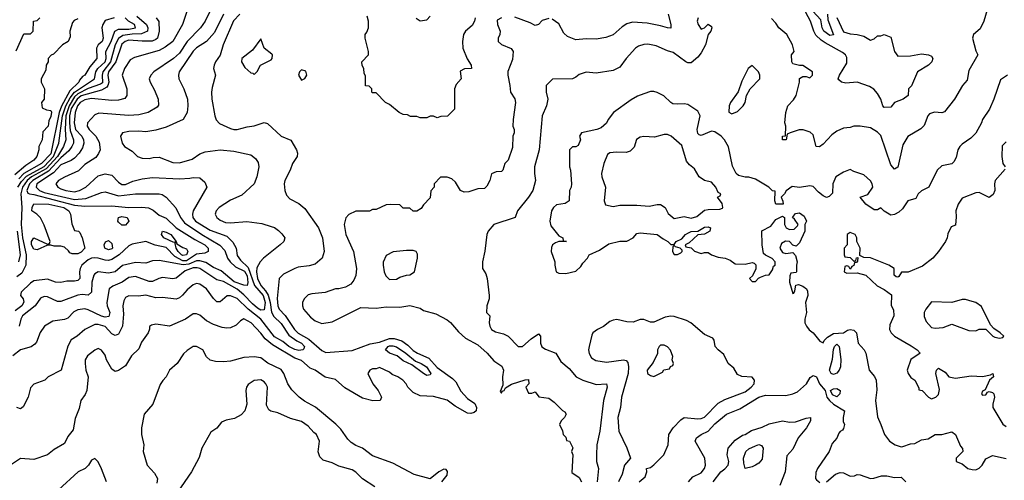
# Model space of a CAD drawing. Header units: inches. Extents: x 2348341 to 2479810, y 460419 to 613669.
# Tile 379 of 656: x 2390506 to 2396319, y 566560 to 569278. Entities that reach past the tile are written whole.
import ezdxf

# ---------------------------------------------------------------- set-up
doc = ezdxf.new("R2010")
doc.units = ezdxf.units.IN
doc.header["$MEASUREMENT"] = 0
doc.layers.add('C3596', color=7, linetype='Continuous')

msp = doc.modelspace()

# ---------------------------------------------------------------- linework, layer by layer
at = {"layer": 'C3596', "color": 2}
for points, elevation in [([(2391726.8, 569530), (2391600.5, 569270), (2391573.4, 569230), (2391494.4, 569150), (2391450, 569080.7), (2391413.4, 569050), (2391298, 568970), (2391281, 568950), (2391271, 568930), (2391276, 568910), (2391302.5, 568862.5), (2391322.8, 568810), (2391326.4, 568773.6), (2391318.5, 568761.5), (2391264.7, 568730), (2391210, 568716.2), (2391150, 568713.3), (2390973.4, 568726.6), (2390950, 568717.2), (2390906.8, 568670), (2390904, 568650), (2390916.3, 568630), (2390955.5, 568590), (2390975.1, 568555.1), (2390980.5, 568510), (2390972.3, 568487.7), (2390955.3, 568464.7), (2390890, 568424.5), (2390853.4, 568386.6), (2390770, 568349.4), (2390736, 568330), (2390718.8, 568310), (2390730.8, 568290), (2390750, 568280.4), (2390778, 568270), (2390830, 568263.1), (2390859, 568270), (2390897.2, 568290), (2390970, 568357.3), (2391010, 568367.7), (2391050, 568361), (2391090, 568318.8), (2391110, 568306.4), (2391130, 568306.4), (2391174.5, 568325.5), (2391230, 568339.3), (2391290, 568346), (2391450, 568338.4), (2391510, 568342), (2391530, 568347.3), (2391570, 568344.7), (2391599.8, 568319.8), (2391611, 568290), (2391530.6, 568150), (2391526, 568130), (2391528.5, 568110), (2391544.4, 568090), (2391630, 568036), (2391730, 568000.5), (2391765.1, 567965.1), (2391783.8, 567930), (2391790, 567887.3), (2391810, 567859.3), (2391855.8, 567815.8), (2391893.4, 567710), (2391943, 567650), (2391954.8, 567610), (2391950, 567566.6), (2391930, 567564), (2391910, 567575.6), (2391880.6, 567600.6), (2391830, 567655.3), (2391790, 567688.6), (2391710, 567732.3), (2391670, 567742.9), (2391570, 567809.6), (2391554.6, 567814.6), (2391530, 567813.6), (2391483.7, 567796.3), (2391430, 567752.7), (2391410.5, 567749.5), (2391350, 567757), (2391328.3, 567751.7), (2391290, 567732.7), (2391270, 567732.3), (2391190, 567762.9), (2391150, 567757.6), (2391110.2, 567729.8), (2391055.1, 567704.9), (2391034, 567690), (2391020.5, 567610), (2391023, 567590), (2391039.3, 567550), (2391032.9, 567527.1), (2391010, 567523.5), (2390990, 567528.4), (2390910, 567566.6), (2390890, 567572), (2390850, 567565.6), (2390826.5, 567553.5), (2390790, 567517), (2390770, 567509.5), (2390701.4, 567498.6), (2390652, 567470), (2390627.1, 567432.9), (2390604.5, 567375.5), (2390595.9, 567364.1), (2390573, 567347), (2390510, 567329.2), (2390465.1, 567294.9)], 86), ([(2391493.7, 569326.3), (2391467.7, 569250), (2391410, 569149.3), (2391364.4, 569115.6), (2391330, 569097), (2391184.5, 569055.5), (2391158.8, 569041.2), (2391124.7, 568990), (2391111, 568950), (2391138.8, 568870), (2391138, 568830), (2391126.4, 568813.6), (2391090, 568802.7), (2391050, 568800.9), (2390930, 568813.5), (2390890, 568804.8), (2390864, 568790), (2390848.4, 568770), (2390833.4, 568730), (2390827.2, 568670), (2390835.2, 568630), (2390872.2, 568590), (2390883.7, 568570), (2390885.3, 568550), (2390877.2, 568522.8), (2390857.1, 568490), (2390830, 568461.6), (2390810, 568447.6), (2390750, 568421.1), (2390705, 568375), (2390607.6, 568310), (2390602.6, 568290), (2390622.4, 568270), (2390650, 568258.4), (2390830, 568217.1), (2390896.2, 568223.8), (2390990, 568259.3), (2391010, 568261.6), (2391090, 568239.5), (2391190.4, 568250.4), (2391330, 568250.7), (2391346.8, 568246.8), (2391370, 568231.3), (2391428.6, 568168.6), (2391455.8, 568110), (2391479.9, 568079.9), (2391581.6, 568010), (2391688.1, 567948.1), (2391716.5, 567916.5), (2391733.4, 567870), (2391749.2, 567849.2), (2391780.6, 567820.6), (2391834.3, 567794.3), (2391850, 567766.8), (2391853.3, 567726.7), (2391850, 567708.7), (2391830, 567711.3), (2391771.8, 567731.8), (2391695.9, 567795.9), (2391650, 567815.1), (2391605.2, 567845.2), (2391570, 567854.6), (2391550, 567855.3), (2391504.2, 567835.8), (2391471.7, 567831.7), (2391330, 567858), (2391290, 567854.5), (2391250, 567841.6), (2391190, 567845.1), (2391112.4, 567827.6), (2391070, 567789.6), (2391030, 567782.4), (2390970, 567789.5), (2390950, 567779.3), (2390943, 567770), (2390932.7, 567730), (2390930.7, 567670), (2390910, 567653.2), (2390875.9, 567655.9), (2390850, 567651.8), (2390750, 567616), (2390730, 567616), (2390670, 567642.7), (2390650, 567645.2), (2390630, 567634), (2390597.6, 567590), (2390523.1, 567530), (2390512.7, 567510), (2390504, 567470)], 82), ([(2396222, 569350), (2396198.8, 569270), (2396175.6, 569224.4), (2396138, 569190), (2396131, 569170), (2396150, 569094), (2396162, 569070), (2396110, 568978), (2396099.1, 568920.9), (2396071.3, 568890), (2396024.7, 568810), (2395966, 568734), (2395950, 568728.7), (2395907.5, 568732.5), (2395877.5, 568722.5), (2395867.3, 568710), (2395846.4, 568653.6), (2395825.4, 568634.6), (2395750, 568588.7), (2395720.5, 568539.5), (2395690, 568408.7), (2395670, 568395.3), (2395650, 568422), (2395590, 568595.3), (2395570, 568615.3), (2395530, 568639), (2395468.9, 568648.9), (2395430, 568649), (2395410, 568641.2), (2395370, 568637.2), (2395330, 568619.3), (2395300.9, 568599.1), (2395250, 568544), (2395228.4, 568528.4), (2395208.7, 568530), (2395190, 568598), (2395173.6, 568613.6), (2395131.6, 568628.4), (2395108.4, 568628.4), (2395054, 568610), (2395038, 568602), (2395030.7, 568569.3), (2395010, 568568.7), (2395009.4, 568590.6), (2395027.3, 568592.7), (2395028.7, 568650), (2395024, 568670), (2395029.1, 568730.9), (2395042, 568770), (2395075.5, 568804.5), (2395089.4, 568830.6), (2395109.2, 568910), (2395109.2, 568930.8), (2395130, 568942), (2395150, 568942), (2395170, 568934), (2395186, 568950), (2395186, 568970), (2395130, 569008), (2395110, 569008), (2395070, 569018), (2395064, 569030), (2395062, 569070), (2395078, 569090), (2395068.9, 569128.9), (2395035.3, 569190), (2394988, 569230), (2394970, 569258), (2394944.7, 569284.7)], 102), ([(2395330.5, 569290.5), (2395370, 569206.8), (2395410, 569194.8), (2395450, 569191), (2395490, 569181), (2395530, 569158), (2395550, 569164.7), (2395570, 569182), (2395590, 569182), (2395608.9, 569191.1), (2395639.6, 569179.6), (2395650, 569174), (2395670.9, 569090.9), (2395690, 569062), (2395765.4, 569065.4), (2395830, 569076), (2395870.9, 569070.9), (2395890, 569062), (2395898, 569050), (2395892, 569030), (2395871.3, 569010), (2395806, 568970), (2395771.6, 568888.4), (2395754, 568870), (2395752, 568830), (2395722, 568810), (2395671.1, 568788.9), (2395650, 568762), (2395610, 568759), (2395601.2, 568770), (2395589.2, 568810), (2395570, 568842), (2395549, 568869), (2395523.1, 568883.1), (2395450, 568909), (2395383.3, 568903.3), (2395358, 568910), (2395342.7, 568922.7), (2395339, 568930), (2395345.2, 568950), (2395390, 569022), (2395390, 569055.3), (2395381.2, 569070), (2395363.9, 569083.9), (2395261.3, 569141.3), (2395237.5, 569157.5), (2395207.2, 569187.2), (2395194.3, 569210), (2395175.6, 569270), (2395131.1, 569350)], 98), ([(2395275.6, 569310), (2395276.9, 569276.9), (2395311.4, 569188.6), (2395290, 569184), (2395254.5, 569210), (2395243.5, 569230), (2395236.4, 569276.4), (2395188.6, 569328.6)], 94), ([(2391806.8, 569310), (2391768.9, 569271.1), (2391708, 569130), (2391690.3, 569069.7), (2391662.8, 569030), (2391654.8, 569010), (2391651, 568990), (2391662, 568950), (2391642, 568878), (2391638.8, 568850), (2391640.7, 568810), (2391658, 568710), (2391666.4, 568686.4), (2391686.4, 568666.4), (2391750, 568636), (2391770, 568631), (2391790, 568631), (2391850, 568646.8), (2391890, 568650.8), (2391949.1, 568670.9), (2391970, 568664.7), (2392050.7, 568590.7), (2392106.4, 568566.4), (2392141, 568510), (2392146, 568490), (2392144.7, 568470), (2392116, 568430), (2392102.8, 568390), (2392071, 568330), (2392066.8, 568310), (2392071, 568270), (2392082, 568242), (2392100.7, 568220.7), (2392153.2, 568193.2), (2392190, 568164.7), (2392270.5, 568050.5), (2392294.8, 567990), (2392304.7, 567910), (2392292, 567870), (2392250, 567835.3), (2392214.4, 567825.6), (2392150, 567817.2), (2392130, 567809.3), (2392063.8, 567776.2), (2392038.8, 567750), (2392026.9, 567633.1), (2392030.5, 567590), (2392038, 567570), (2392072.5, 567532.5), (2392128.7, 567450), (2392150, 567428.9), (2392213.6, 567393.6), (2392290, 567325.3), (2392313.3, 567313.3), (2392470, 567326.7), (2392575.6, 567364.4), (2392630, 567374.4), (2392690, 567397), (2392716.9, 567396.9), (2392762.3, 567382.3), (2392797.3, 567357.3), (2392830, 567325.7), (2392854.8, 567310), (2392921.1, 567281.1), (2392970, 567226.4), (2393060.5, 567160.5), (2393080.3, 567140.3), (2393110, 567086), (2393150, 567042.8), (2393192.8, 567012.8), (2393204, 566990), (2393200.7, 566970), (2393190, 566959.3), (2393170, 566954), (2393150, 566955.3), (2393076.5, 566996.5), (2393030, 567033.2), (2392950, 567055.3), (2392870, 567058), (2392830, 567078), (2392798, 567110), (2392788, 567130), (2392768, 567150), (2392738, 567170), (2392704.7, 567184.7), (2392690, 567198), (2392630, 567226), (2392610, 567218), (2392590, 567218), (2392574, 567210), (2392562, 567190), (2392592, 567130), (2392622, 567090), (2392642, 567050), (2392634, 567030), (2392591.6, 567028.4), (2392530, 567044), (2392426.3, 567106.3), (2392370, 567154), (2392310, 567169.4), (2392250, 567209.3), (2392221.7, 567221.7), (2392170, 567266.6), (2392130, 567280.5), (2391998.5, 567358.5), (2391954.6, 567394.6), (2391930, 567429.2), (2391873.2, 567490), (2391830, 567512.3), (2391810, 567502), (2391784.5, 567475.5), (2391750, 567459), (2391730, 567457.2), (2391701.5, 567461.5), (2391650, 567479), (2391610, 567502), (2391570, 567535.3), (2391550, 567542), (2391530, 567542), (2391484.7, 567510), (2391390, 567468.7), (2391310, 567482), (2391283.6, 567476.4), (2391272, 567468), (2391272, 567452), (2391264.7, 567430), (2391225.5, 567374.5), (2391210, 567335.3), (2391165.8, 567294.2), (2391130, 567235.3), (2391090, 567208), (2391070, 567202), (2391050, 567215.3), (2391019, 567270), (2391010, 567298), (2390990, 567328), (2390970, 567338), (2390950, 567328.7), (2390906.2, 567293.8), (2390893, 567270), (2390892.2, 567250), (2390896.4, 567210), (2390910.8, 567170), (2390902.8, 567090), (2390893.2, 567066.8), (2390866.8, 567030), (2390856.8, 566983.2), (2390834.4, 566925.6), (2390822, 566858), (2390790, 566818), (2390770, 566778), (2390710, 566742), (2390670.7, 566709.3), (2390590, 566682), (2390510, 566688), (2390451.1, 566648.9)], 94), ([(2390850, 569284), (2390827.1, 569272.9), (2390818.8, 569261.2), (2390802.8, 569210), (2390803.6, 569176.4), (2390792, 569150), (2390758, 569130), (2390706, 569074), (2390691.6, 569068.4), (2390674, 569050), (2390674, 569030), (2390662, 569010), (2390659.6, 568980.4), (2390632, 568930), (2390632, 568910), (2390652, 568870), (2390651.1, 568808.9), (2390634, 568790), (2390638, 568758), (2390665.4, 568745.4), (2390690, 568742), (2390693.2, 568733.2), (2390690, 568706), (2390678, 568682), (2390674.8, 568650), (2390643.5, 568616.5), (2390638.8, 568570), (2390618.8, 568530), (2390618.8, 568510), (2390607.3, 568470), (2390590.5, 568450), (2390542.2, 568417.8), (2390476.8, 568363.2)], 62), ([(2391312, 569290), (2391326.8, 569266.8), (2391330.4, 569210.4), (2391319.5, 569170), (2391310, 569160.5), (2391287.9, 569152.1), (2391230, 569151), (2391150, 569156.8), (2391128.5, 569150), (2391110, 569133), (2391073, 569030), (2391030.2, 568970), (2391025.8, 568950), (2391032.2, 568910), (2391027.2, 568890), (2391019.8, 568880.2), (2390990, 568862.5), (2390870, 568828.5), (2390845.1, 568810), (2390810, 568754.5), (2390800.4, 568710), (2390800.1, 568670), (2390803.8, 568623.8), (2390824.4, 568570), (2390824.6, 568550), (2390814.9, 568530), (2390795.6, 568504.4), (2390750, 568463.5), (2390676.3, 568383.7), (2390582.9, 568330), (2390563.8, 568310), (2390549.2, 568270), (2390554.2, 568254.2), (2390564.7, 568250), (2390590, 568247.3), (2390830, 568184.5), (2390890, 568178.6), (2391050, 568180.5), (2391149.5, 568170.5), (2391227.5, 568172.5), (2391267.3, 568167.3), (2391294.9, 568154.9), (2391330, 568124.9), (2391370, 568106), (2391430, 568048.9), (2391540.6, 567980.6), (2391599.1, 567950), (2391618.4, 567930), (2391618.8, 567910), (2391599.2, 567900.8), (2391550, 567893.7), (2391490, 567855.7), (2391470, 567855.9), (2391421.2, 567881.2), (2391370, 567933.3), (2391306.6, 567946.6), (2391250, 567969.2), (2391170, 567953.2), (2391150, 567942.7), (2391094, 567890), (2391050, 567863.1), (2391030, 567857.4), (2391010, 567858.7), (2390970, 567871.2), (2390950, 567872.8), (2390930, 567871.1), (2390910, 567861.3), (2390872.4, 567830), (2390862.4, 567810), (2390858.4, 567790), (2390860.7, 567750), (2390850, 567739.3), (2390830, 567734.5), (2390785.2, 567734.8), (2390750, 567727), (2390718, 567730), (2390670, 567747), (2390590, 567737), (2390570, 567723.6), (2390514.8, 567670), (2390511.3, 567650), (2390526, 567630), (2390530.6, 567610.6), (2390519.1, 567590), (2390479.2, 567560.8)], 78), ([(2390485.6, 569094.4), (2390530, 569194), (2390570, 569194), (2390586, 569210), (2390588, 569270), (2390610, 569274), (2390626, 569290)], 62), ([(2391708.9, 569311.1), (2391656.7, 569203.3), (2391610, 569149.3), (2391550, 569112), (2391530, 569092.3), (2391446.8, 568970), (2391442.8, 568950), (2391446, 568930), (2391476, 568870), (2391496, 568810), (2391498.8, 568770), (2391494.8, 568730), (2391471, 568690), (2391370, 568644), (2391310, 568625.2), (2391250, 568617.2), (2391210, 568621.2), (2391150, 568619), (2391114, 568610), (2391102, 568590), (2391111.3, 568550), (2391124.7, 568530), (2391170, 568502), (2391202, 568470), (2391230, 568461), (2391270, 568458), (2391294.6, 568465.4), (2391330, 568466), (2391410, 568434.8), (2391450, 568434), (2391524.1, 568455.9), (2391570, 568486.8), (2391601.5, 568498.5), (2391690, 568510.6), (2391770, 568502.8), (2391870, 568481), (2391898, 568458), (2391914.4, 568434.4), (2391918, 568410), (2391906, 568350), (2391890.6, 568309.4), (2391816.8, 568243.2), (2391750, 568214), (2391684.7, 568170), (2391666, 568150), (2391661, 568130), (2391671, 568110), (2391690, 568094.8), (2391722, 568082), (2391750, 568079.1), (2391847.1, 568087.1), (2391935.3, 568075.3), (2391990, 568058), (2392010, 568051), (2392033.7, 568033.7), (2392054.4, 568014.4), (2392071.3, 567990), (2392064.7, 567970), (2392044.7, 567950), (2391944.7, 567870), (2391926, 567850), (2391907.1, 567812.9), (2391904.9, 567790), (2391910, 567751.3), (2391929.2, 567710), (2391958.2, 567678.2), (2391972.2, 567652.2), (2391985, 567610), (2391992.6, 567552.6), (2392006.8, 567526.8), (2392050, 567484.9), (2392095.6, 567415.6), (2392142.7, 567382.7), (2392170.4, 567370), (2392188, 567350), (2392184.5, 567335.5), (2392178, 567330), (2392153.6, 567326.4), (2392130, 567331.1), (2392095.1, 567350), (2392059.6, 567379.6), (2392010, 567406.2), (2391930.6, 567510.6), (2391854.7, 567570), (2391790, 567633), (2391750.7, 567649.3), (2391730.7, 567649.3), (2391690, 567614), (2391670, 567614), (2391650, 567633.2), (2391610, 567689.4), (2391570, 567718), (2391550, 567720.9), (2391530, 567712.7), (2391495.1, 567684.9), (2391468.3, 567651.7), (2391450, 567637.2), (2391430, 567629.3), (2391350, 567638), (2391310, 567637.6), (2391250, 567651.6), (2391207.2, 567647.2), (2391150, 567649.3), (2391130, 567639), (2391120.4, 567619.6), (2391114.9, 567590), (2391119.3, 567540.7), (2391113.4, 567470), (2391090, 567422.7), (2391070, 567414), (2391050, 567423.6), (2391010, 567467.8), (2390970, 567479.7), (2390950, 567479.6), (2390890.5, 567449.5), (2390846, 567410), (2390810.5, 567389.5), (2390791, 567351), (2390750.6, 567209.4), (2390674, 567170), (2390654, 567150), (2390590, 567128), (2390570, 567106), (2390556, 567050), (2390526.8, 566993.2), (2390510, 566982), (2390490, 566989)], 90), ([(2391198, 569298), (2391255.2, 569250), (2391262.7, 569230), (2391261.6, 569210), (2391225.2, 569194.8), (2391170, 569193.3), (2391116, 569184), (2391090, 569166.9), (2391070.2, 569130), (2391043, 569030), (2390996.3, 568970), (2390992.6, 568950), (2390994.4, 568905.6), (2390982.9, 568897.1), (2390910, 568871.4), (2390850, 568841.1), (2390830, 568822.2), (2390797.5, 568770), (2390778.8, 568710), (2390775.5, 568630), (2390779.1, 568570), (2390764.2, 568530), (2390728.5, 568470), (2390662.2, 568397.8), (2390575.2, 568350), (2390550.2, 568330), (2390521.9, 568290), (2390513.7, 568250), (2390518.2, 568170), (2390515, 568070), (2390522.5, 567990), (2390543.5, 567890), (2390542, 567830), (2390518.5, 567781.5), (2390490, 567761.2)], 74), ([(2390495.3, 568290), (2390516.7, 568323.3), (2390546, 568354), (2390650, 568411.9), (2390706.5, 568470), (2390736.6, 568550), (2390758.3, 568710), (2390777.8, 568770), (2390803.5, 568816.5), (2390829.7, 568850.3), (2390947.4, 568930), (2390956.5, 568970), (2390967.6, 568990), (2391010.2, 569030), (2391016.9, 569050), (2391015.6, 569090), (2391045.4, 569150), (2391067, 569210), (2391090, 569222.3), (2391150, 569222.8), (2391190.8, 569230), (2391184, 569250), (2391149.1, 569269.1), (2391129.3, 569289.3)], 70), ([(2391064.7, 569290), (2391010, 569272.7), (2390996.3, 569250), (2390990.5, 569230), (2390999.3, 569170), (2390992.4, 569150), (2390970.3, 569129.7), (2390960.4, 569110), (2390961.7, 569050), (2390920.2, 568999.8), (2390890.5, 568950), (2390877.5, 568942.5), (2390859.3, 568920.7), (2390855.8, 568910), (2390801.3, 568858.7), (2390752.8, 568767.2), (2390740.1, 568730), (2390690, 568487.1), (2390635.8, 568430), (2390530.5, 568369.5), (2390500.2, 568339.8)], 66), ([(2393350, 569289.2), (2393325.2, 569274.8), (2393326.8, 569250), (2393342.8, 569210), (2393341, 569190), (2393331, 569170), (2393331, 569150), (2393350, 569131), (2393407.1, 569107.1), (2393418.8, 569090), (2393416.1, 569043.9), (2393388.5, 568971.5), (2393388, 568950), (2393400.7, 568890), (2393404, 568850), (2393430, 568811.3), (2393433, 568790), (2393418.8, 568690), (2393418, 568650), (2393424.7, 568630), (2393424.7, 568610), (2393418, 568590), (2393415.3, 568524.7), (2393390.7, 568449.3), (2393371.1, 568428.9), (2393358, 568390), (2393350, 568382), (2393319.6, 568380.4), (2393291.6, 568368.4), (2393281, 568330), (2393263.5, 568296.5), (2393250, 568282), (2393210, 568279), (2393158, 568262), (2393130, 568261.2), (2393109.3, 568269.3), (2393079, 568319), (2393058, 568338), (2393030, 568348), (2392990, 568348), (2392954, 568310), (2392954, 568290), (2392932.7, 568267.3), (2392930, 568226), (2392890, 568186), (2392876.9, 568163.1), (2392850, 568148), (2392828.4, 568148.4), (2392810, 568166), (2392770, 568166), (2392750, 568186), (2392692.7, 568187.3), (2392670, 568186), (2392610, 568158), (2392590, 568158), (2392571.1, 568148.9), (2392491.6, 568148.4), (2392450, 568128), (2392431.1, 568108.9), (2392421, 568070), (2392430.8, 568010), (2392477.3, 567910), (2392494.8, 567810), (2392490.9, 567769.1), (2392479.8, 567740.2), (2392462, 567718), (2392430, 567699), (2392390.9, 567689.1), (2392370, 567689), (2392310, 567669.2), (2392230, 567661.2), (2392210, 567654), (2392186, 567630), (2392176, 567610), (2392176, 567590), (2392181, 567570), (2392222.5, 567522.5), (2392250, 567501), (2392290, 567486), (2392350, 567496), (2392520.2, 567579.8), (2392610, 567576), (2392670, 567582.8), (2392750, 567581), (2392810, 567590.7), (2392870, 567574.8), (2392890, 567562.8), (2392962, 567542), (2393030, 567506), (2393050, 567491), (2393096.3, 567436.3), (2393138.5, 567398.5), (2393210, 567358.8), (2393266, 567310), (2393304.5, 567264.5), (2393352.7, 567232.7), (2393362.8, 567210), (2393356, 567170), (2393358, 567122), (2393343.6, 567083.6), (2393350, 567074), (2393354.6, 567085.4), (2393366, 567090), (2393374.6, 567105.4), (2393410, 567126.8), (2393490, 567152), (2393510, 567154), (2393511.6, 567128.4), (2393494, 567110), (2393510, 567074), (2393530, 567074), (2393550, 567082), (2393571.6, 567051.6), (2393630, 567044.7), (2393662, 567022), (2393710, 566972), (2393723.6, 566963.6), (2393732, 566950), (2393722, 566930), (2393702, 566910), (2393694, 566890), (2393711.6, 566851.6), (2393714, 566830), (2393730, 566814), (2393734, 566794), (2393752, 566790), (2393770.9, 566750.9), (2393764.7, 566730), (2393771.3, 566710), (2393766, 566606), (2393810, 566577.3), (2393822.4, 566550)], 98), ([(2393194.9, 569290), (2393190.5, 569269.5), (2393176.8, 569243.2), (2393138, 569210), (2393126, 569190), (2393121, 569150), (2393122.8, 569110), (2393147.7, 569047.7), (2393172, 569010), (2393174, 568990), (2393131.6, 568988.4), (2393106, 568974), (2393112, 568930), (2393083.6, 568896.4), (2393074, 568870), (2393074, 568750), (2393031.6, 568708.4), (2392992.7, 568707.3), (2392970, 568698), (2392950, 568708), (2392930, 568708), (2392910, 568698), (2392870, 568698), (2392850, 568706), (2392812.7, 568707.3), (2392796.4, 568716.4), (2392770, 568718), (2392746, 568730), (2392690, 568778), (2392666, 568790), (2392610, 568846), (2392590, 568846), (2392586, 568850), (2392586, 568870), (2392570, 568886), (2392548.4, 568888.4), (2392547.3, 568947.3), (2392540.4, 568960.4), (2392538, 568990), (2392528.4, 569008.4), (2392526, 569030), (2392566, 569070), (2392566, 569090), (2392546, 569170), (2392546, 569190), (2392556.4, 569203.6), (2392566, 569230), (2392566, 569270), (2392558, 569298)], 94), ([(2392846.4, 569286.4), (2392870, 569272), (2392910, 569278), (2392930, 569298)], 94), ([(2394511.1, 569288.9), (2394506, 569270), (2394511, 569250), (2394530, 569222), (2394550, 569231), (2394570, 569251), (2394590, 569238), (2394593, 569230), (2394586, 569210), (2394570.7, 569190), (2394554.9, 569130), (2394530, 569082.7), (2394510, 569056), (2394470, 569024), (2394450, 569024), (2394438, 569030), (2394364.7, 569084.7), (2394330, 569094), (2394263.7, 569123.7), (2394214.2, 569134.2), (2394190, 569132), (2394158.5, 569121.5), (2394141, 569110), (2394086, 569050), (2394050, 568998), (2394010, 568978), (2393910, 568962), (2393850, 568968), (2393810, 568955.3), (2393790, 568938), (2393770, 568928.7), (2393652.7, 568927.3), (2393614, 568890), (2393614, 568850), (2393624.7, 568810), (2393616, 568770), (2393591, 568710), (2393573.4, 568510), (2393545.5, 568410), (2393544.9, 568370), (2393551, 568330), (2393534.8, 568270), (2393510.8, 568230), (2393444.7, 568150), (2393431.3, 568110), (2393304.7, 568070), (2393272, 568030), (2393264.7, 568010), (2393251.6, 567911.6), (2393238, 567850), (2393238, 567810), (2393258, 567778), (2393266.8, 567750), (2393278, 567650), (2393278, 567630), (2393264.7, 567590), (2393262, 567550), (2393282, 567530), (2393278, 567490), (2393281, 567470), (2393291.3, 567450), (2393315.9, 567435.9), (2393363.4, 567423.4), (2393390.5, 567410.5), (2393448.7, 567348.7), (2393474, 567350), (2393524.8, 567395.2), (2393570, 567424.7), (2393581, 567410), (2393580.7, 567370), (2393588.1, 567348.1), (2393610, 567334.8), (2393672, 567310), (2393701.4, 567261.4), (2393750, 567218.8), (2393790.7, 567170.7), (2393830.9, 567150.9), (2393910, 567124.7), (2393971.3, 567130), (2393974.8, 567110), (2393953.4, 567030), (2393930.6, 566849.4), (2393914, 566770), (2393910.8, 566710), (2393911, 566670), (2393922.8, 566630), (2393915.5, 566550)], 102), ([(2393630, 569286), (2393590, 569273.2), (2393570, 569249), (2393550, 569244), (2393519.5, 569259.5), (2393430, 569292)], 98), ([(2394334.8, 569310), (2394350.8, 569250), (2394350, 569229), (2394330, 569229.2), (2394290, 569242.7), (2394210, 569257.2), (2394123.1, 569263.1), (2394090, 569254), (2394063.4, 569236.6), (2394010.5, 569189.5), (2393967.1, 569172.9), (2393910, 569162.7), (2393850, 569165.2), (2393790, 569159), (2393739.3, 569179.3), (2393719.5, 569199.5), (2393690, 569252.7), (2393650, 569280.9)], 98), ([(2396338, 568950), (2396296, 568924), (2396258, 568810), (2396230.7, 568749.3), (2396191.3, 568690), (2396184.7, 568670), (2396150.6, 568609.4), (2396122, 568578), (2396070, 568544), (2396056, 568530), (2396044, 568510), (2396034.4, 568465.6), (2396021, 568439), (2396010, 568428), (2395950, 568415.3), (2395922, 568390), (2395874, 568290), (2395830, 568269), (2395811, 568250), (2395796.8, 568223.2), (2395750, 568209), (2395718.5, 568161.5), (2395697.3, 568142.7), (2395670.7, 568129.3), (2395650, 568124), (2395609.1, 568149.1), (2395590, 568168), (2395570, 568155.3), (2395550, 568155.3), (2395502, 568190), (2395468, 568230), (2395513.2, 568246.8), (2395542, 568290), (2395539, 568310), (2395530, 568328), (2395490, 568362), (2395430, 568382), (2395410, 568394), (2395370, 568379), (2395324.7, 568350), (2395306.8, 568310), (2395304.7, 568255.3), (2395285.4, 568234.6), (2395270, 568228.7), (2395250, 568239), (2395221.2, 568261.2), (2395190, 568294), (2395170, 568297.2), (2395110, 568288), (2395066.4, 568293.6), (2395031.6, 568268.4), (2395022, 568250), (2395004.7, 568235.3), (2395002, 568230), (2395012, 568208), (2395014, 568190), (2394970, 568188.7), (2394964, 568210), (2394966, 568266), (2394950, 568268), (2394928, 568290), (2394850, 568337.2), (2394810, 568349.2), (2394790, 568349.3), (2394750, 568359), (2394735.3, 568370), (2394713.6, 568413.6), (2394690, 568528), (2394668, 568570), (2394648, 568590), (2394610, 568617.2), (2394590, 568621.2), (2394530, 568595.3), (2394518, 568598), (2394510, 568606), (2394506.6, 568630), (2394524, 568710), (2394510, 568738), (2394450, 568778), (2394430, 568782), (2394390, 568779), (2394362, 568782), (2394350, 568788.7), (2394309.3, 568829.3), (2394270, 568849), (2394250, 568854), (2394230, 568854), (2394190, 568841.2), (2394153.2, 568826.8), (2394115.2, 568804.8), (2394011.3, 568730), (2393981, 568690), (2393970, 568668), (2393939.8, 568640.2), (2393914, 568630), (2393822, 568610), (2393812, 568590), (2393818, 568570), (2393803.6, 568536.4), (2393790, 568528.7), (2393770, 568528), (2393752, 568510), (2393752, 568410), (2393758, 568390), (2393764.7, 568310), (2393762, 568290), (2393752, 568270), (2393750.8, 568210), (2393726.4, 568193.6), (2393674.8, 568185.2), (2393658, 568170), (2393646.8, 568150), (2393636, 568090), (2393642.5, 568062.5), (2393690, 568002), (2393712, 567990), (2393714, 567974), (2393734, 567970), (2393690, 567968.7), (2393670, 567962), (2393652, 567950), (2393645.4, 567934.6), (2393644.7, 567910), (2393664.7, 567850), (2393664.7, 567830), (2393674, 567790), (2393690, 567782), (2393730, 567781), (2393790, 567794.8), (2393818.6, 567821.4), (2393830, 567842), (2393858, 567870), (2393869.1, 567890.9), (2393930, 567918), (2393984.5, 567955.5), (2394050, 567971.3), (2394090, 567971.3), (2394128, 567990), (2394150, 568016), (2394170, 568021), (2394270, 568010.8), (2394304.5, 567984.5), (2394332, 567970), (2394350, 567952), (2394370, 567952), (2394382, 567970), (2394414.5, 567985.5), (2394436, 568010), (2394450, 568018.4), (2394470, 568027.7), (2394509.5, 568030.5), (2394550, 568053.7), (2394570, 568054.9), (2394584.7, 568050), (2394581, 568030), (2394550, 568013.2), (2394510, 568009.2), (2394458.8, 567961.2), (2394434, 567950), (2394438, 567938), (2394470, 567932), (2394490, 567911.3), (2394530, 567898), (2394550, 567904.7), (2394570, 567904.7), (2394591.1, 567891.1), (2394630, 567876), (2394671.6, 567871.6), (2394699.8, 567859.8), (2394730, 567838), (2394790, 567834.8), (2394830, 567844.7), (2394842, 567842), (2394851.3, 567831.3), (2394851.6, 567808.4), (2394832.7, 567767.3), (2394814, 567750), (2394830, 567734), (2394850, 567734), (2394867.3, 567752.7), (2394880.4, 567759.6), (2394908.7, 567771.3), (2394930, 567772), (2394950, 567802), (2394956.4, 567823.6), (2394966, 567830), (2394966, 567850), (2394948.4, 567868.4), (2394908.4, 567888.4), (2394898, 567898), (2394889.2, 567950), (2394888.4, 568031.6), (2394940.4, 568059.6), (2394970, 568098.8), (2395010, 568118), (2395022, 568110), (2395020.7, 568070), (2395031, 568050), (2395050, 568039.1), (2395078, 568042), (2395099, 568061), (2395102, 568070), (2395081.2, 568101.2), (2395068.4, 568111.6), (2395086, 568134), (2395110, 568138), (2395138, 568118), (2395151.3, 568090), (2395142, 568070), (2395142, 568030), (2395110, 567962), (2395090, 567942), (2395070, 567948), (2395050, 567969), (2395028.1, 567971.9), (2395003, 567957), (2394994.8, 567930), (2395010, 567904.7), (2395030, 567898), (2395070, 567904.7), (2395086.4, 567886.4), (2395096, 567850), (2395091.3, 567830), (2395092, 567790), (2395090, 567786), (2395058, 567782), (2395052.7, 567767.3), (2395051.3, 567730), (2395070, 567662), (2395076.4, 567663.6), (2395082, 567678), (2395089, 567711), (2395104, 567716), (2395130, 567706), (2395150.5, 567690.5), (2395156.8, 567676.8), (2395158.8, 567650), (2395144.7, 567610), (2395151, 567550), (2395141, 567510), (2395141, 567490), (2395150.8, 567470), (2395167.7, 567447.7), (2395190.5, 567430.5), (2395230, 567382), (2395250, 567372), (2395255.5, 567384.5), (2395276.1, 567403.9), (2395310, 567426.4), (2395369, 567431), (2395393.6, 567446.4), (2395410, 567450.8), (2395430, 567446), (2395446, 567430), (2395456, 567370), (2395491, 567330), (2395501, 567310), (2395521, 567210), (2395552.7, 567172.7), (2395562, 567150), (2395567.1, 567092.9), (2395558.8, 567030), (2395570, 566934), (2395591, 566890), (2395611.1, 566831.1), (2395642, 566790), (2395674, 566770), (2395710, 566758), (2395720.4, 566759.6), (2395764.7, 566775.3), (2395790, 566778), (2395830, 566798), (2395870, 566804.7), (2395910, 566830.8), (2395951.1, 566831.1), (2396010, 566846.8), (2396030.5, 566830.5), (2396061, 566761), (2396072.7, 566747.3), (2396074, 566730), (2396034, 566690), (2396034, 566670), (2396070, 566658), (2396104.7, 566630), (2396130, 566622.8), (2396150, 566621), (2396170, 566631.3), (2396188.7, 566650), (2396210, 566686), (2396250, 566707.3), (2396330, 566688)], 106), ([(2396330, 568558), (2396306.4, 568533.6), (2396304.7, 568470), (2396311.3, 568430), (2396324.7, 568410)], 110), ([(2396323.6, 568396.4), (2396266, 568330), (2396260.7, 568310), (2396262.8, 568270), (2396253.7, 568246.3), (2396230, 568228), (2396170, 568259), (2396150, 568257.2), (2396070, 568224), (2396047.3, 568190), (2396033.4, 568150), (2396035.2, 568115.2), (2396030, 568066), (2396004.7, 568055.3), (2395985.4, 568014.6), (2395982, 567990), (2395970.9, 567969.1), (2395931.3, 567910), (2395898, 567870), (2395835.9, 567824.1), (2395751.6, 567788.4), (2395712.7, 567787.3), (2395696.9, 567763.1), (2395690, 567758), (2395680.4, 567760.4), (2395668, 567770), (2395668, 567810), (2395638, 567830), (2395530, 567873.2), (2395490, 567875.3), (2395466, 567886), (2395468, 567930), (2395448.4, 567968.4), (2395448, 567990), (2395438, 568010), (2395410, 568022), (2395392, 568010), (2395392, 567950), (2395374, 567930), (2395374, 567890), (2395378, 567878), (2395410, 567874), (2395430, 567854), (2395442, 567858), (2395447.3, 567872.7), (2395454, 567874), (2395452.7, 567852.7), (2395446, 567846), (2395434, 567846), (2395431.6, 567828.4), (2395418, 567822), (2395410, 567806), (2395402, 567822), (2395390, 567826), (2395378, 567822), (2395374, 567790), (2395390, 567782), (2395450, 567784.7), (2395502, 567770), (2395567.5, 567707.5), (2395610, 567686), (2395654, 567654), (2395651.6, 567591.6), (2395665.4, 567565.4), (2395666.8, 567530), (2395642.5, 567477.5), (2395640.7, 567450), (2395650.8, 567430), (2395670.4, 567410.4), (2395770, 567354), (2395804.7, 567330), (2395822, 567310), (2395768.1, 567271.9), (2395746, 567210), (2395750.9, 567190.9), (2395766.4, 567166.4), (2395791.3, 567150), (2395814, 567106), (2395814, 567094), (2395834, 567090), (2395871.3, 567050), (2395890, 567040.7), (2395914, 567050), (2395930, 567066), (2395935.5, 567095.5), (2395915.3, 567190), (2395918, 567210), (2395930, 567222), (2395970, 567198), (2395991.1, 567171.1), (2396030, 567162.8), (2396122.7, 567177.3), (2396190, 567173.4), (2396238, 567182), (2396250.6, 567190.6), (2396254.8, 567170), (2396231.3, 567150), (2396205.4, 567094.6), (2396190, 567086), (2396184.7, 567070), (2396190, 567062), (2396210, 567064.7), (2396220.2, 567079.8), (2396230, 567084.7), (2396250, 567078), (2396258, 567070), (2396261, 567050), (2396251, 567010), (2396251.3, 566990), (2396310, 566892), (2396330, 566878)], 110), ([(2390500.9, 567850), (2390510.2, 567890), (2390494, 568030)], 70), ([(2394164, 566550), (2394199, 566581), (2394208, 566610), (2394206, 566630), (2394230, 566636), (2394250, 566651), (2394309, 566710), (2394335.3, 566770), (2394339.3, 566830), (2394364.5, 566870), (2394410, 566917.3), (2394430, 566930.7), (2394510, 566922), (2394530, 566924), (2394550, 566933.4), (2394630, 567015.5), (2394670, 567036.3), (2394790, 567083), (2394825.2, 567110), (2394842.7, 567130), (2394845.2, 567150), (2394830, 567169), (2394770, 567173.2), (2394743.7, 567183.7), (2394721.5, 567221.5), (2394689.3, 567250), (2394662.7, 567302.7), (2394629.3, 567330), (2394612.7, 567350), (2394606, 567386), (2394598, 567398), (2394550, 567421.2), (2394468, 567490), (2394442.7, 567502.7), (2394370, 567526.6), (2394350, 567529.4), (2394316.7, 567523.3), (2394250, 567492.7), (2394230, 567493.2), (2394190, 567509.2), (2394170, 567509.2), (2394127.1, 567492.9), (2394090, 567495.1), (2394030.9, 567509.1), (2394010, 567505.2), (2393990, 567497.2), (2393953, 567467), (2393918, 567450), (2393890.6, 567429.4), (2393883.4, 567416.6), (2393868, 567350), (2393864.9, 567330), (2393868, 567308), (2393882.8, 567282.8), (2393907, 567267), (2393970, 567258), (2394070.7, 567270.7), (2394086.8, 567266.8), (2394095.5, 567255.5), (2394100.5, 567230), (2394098, 567190), (2394059.1, 567050), (2394054, 566990), (2394037.3, 566930), (2394044, 566850), (2394090.6, 566750.6), (2394111.3, 566690), (2394076, 566650), (2394063.5, 566596.5), (2394042, 566550)], 106), ([(2392998, 566550), (2393029.2, 566590), (2393032, 566612), (2393024, 566624), (2393010, 566626), (2392981, 566610), (2392929.1, 566569.1), (2392834.8, 566594.8), (2392710, 566661.2), (2392590, 566705.2), (2392530, 566749.2), (2392490, 566765.2), (2392463.2, 566783.2), (2392443.2, 566803.2), (2392401.5, 566861.5), (2392371.9, 566891.9), (2392252, 566992), (2392186.8, 567026.8), (2392155.3, 567050), (2392112.9, 567092.9), (2392089.5, 567129.5), (2392066, 567190), (2392050, 567213.2), (2391971.9, 567251.9), (2391930, 567282.7), (2391890, 567289.4), (2391830, 567283.7), (2391750, 567262.7), (2391710, 567259.3), (2391662, 567262), (2391630, 567269), (2391610, 567288), (2391588, 567330), (2391550, 567348.7), (2391530, 567348.7), (2391494.4, 567325.6), (2391473.7, 567306.3), (2391436, 567250), (2391391, 567210), (2391371, 567170), (2391350.7, 567149.3), (2391335.3, 567124.7), (2391291.3, 567010), (2391241, 566950), (2391224.7, 566870), (2391226, 566830), (2391238.8, 566770), (2391234.8, 566730), (2391258.8, 566650), (2391302, 566602), (2391318.8, 566570), (2391316.8, 566543.2)], 98), ([(2394454, 566550), (2394480.2, 566579.8), (2394530, 566604.9), (2394549.2, 566630), (2394555.1, 566650), (2394551.6, 566690), (2394493.2, 566790), (2394502, 566810), (2394528.7, 566830), (2394570, 566850.5), (2394610, 566893), (2394679.3, 566950), (2394758.5, 566981.5), (2394870, 567050.4), (2394910, 567062), (2395030, 567060.5), (2395070, 567070.5), (2395097.2, 567082.8), (2395151.7, 567128.3), (2395173.8, 567166.2), (2395190, 567179.1), (2395210.4, 567170), (2395228.5, 567128.5), (2395261, 567090), (2395270.5, 567050), (2395287.4, 567030), (2395310, 567008.4), (2395376, 566970), (2395366.8, 566930), (2395367.3, 566907.3), (2395374.8, 566890), (2395370, 566866), (2395364.7, 566855.3), (2395350, 566848), (2395342, 566838), (2395330, 566808), (2395302, 566778), (2395284.7, 566730), (2395216, 566630), (2395205.4, 566605.4), (2395204.7, 566570), (2395210, 566562), (2395230, 566546.8)], 102), ([(2392602, 566522), (2392529.5, 566569.5), (2392490, 566608.7), (2392470, 566622), (2392390, 566644), (2392350, 566664), (2392298, 566678), (2392278, 566698), (2392268.9, 566728.9), (2392275.3, 566790), (2392258, 566830), (2392242, 566842), (2392210, 566879), (2392170, 566906), (2392105.4, 566925.4), (2392030, 566957.2), (2391988, 566968), (2391976.4, 566976.4), (2391964, 567004), (2391969.1, 567109.1), (2391959, 567130), (2391950, 567142), (2391930, 567153.2), (2391890, 567148.7), (2391855.3, 567124.7), (2391844.7, 567110), (2391841, 567090), (2391847.3, 567010), (2391836, 566970), (2391813, 566947), (2391775.2, 566924.8), (2391725.2, 566914.8), (2391697.3, 566902.7), (2391670, 566868), (2391635.3, 566844.7), (2391581, 566750), (2391565.4, 566694.6), (2391521, 566610), (2391438.8, 566490)], 102), ([(2394600.9, 566550), (2394646, 566610), (2394670, 566627.7), (2394689.5, 566650), (2394693.6, 566670), (2394683.7, 566710), (2394689.5, 566750.5), (2394730, 566796), (2394772.7, 566827.3), (2394790, 566831), (2394826.8, 566853.2), (2394890, 566872.7), (2394930, 566893.4), (2395010, 566910.8), (2395050, 566904), (2395085.8, 566905.8), (2395150, 566926.8), (2395174, 566930), (2395174.8, 566910), (2395150.5, 566870), (2395102, 566810), (2395070, 566744), (2395034.8, 566705.2), (2395024.9, 566610), (2394994.8, 566530)], 98), ([(2391019, 566550), (2390990, 566628), (2390970, 566668), (2390950, 566688), (2390930, 566678), (2390912, 566650), (2390892, 566630), (2390852, 566610), (2390735.3, 566504.7)], 98), ([(2395270, 566551), (2395323.2, 566596.8), (2395350, 566606), (2395370, 566604.7), (2395410, 566584.7), (2395434.6, 566585.4), (2395450, 566594), (2395467.3, 566592.7), (2395530, 566571.3), (2395548.4, 566571.6), (2395594.6, 566585.4), (2395625.4, 566585.4), (2395670, 566576), (2395710, 566578), (2395738, 566550)], 102)]:
    msp.add_lwpolyline(points, dxfattribs=dict(at, elevation=elevation))
for points, elevation in [([(2391930, 569166), (2391881.4, 569098.6), (2391818, 569050), (2391816, 569030), (2391836.3, 568996.3), (2391870, 568964.7), (2391882, 568962), (2391890, 568954), (2391908.4, 568971.6), (2391928, 569010), (2391990, 569041), (2391997.2, 569050), (2391999, 569070), (2391995.5, 569075.5), (2391949.3, 569109.3)], 98), ([(2392170, 568982), (2392158, 568970), (2392152, 568950), (2392170, 568922), (2392190, 568932), (2392202, 568950), (2392194.6, 568974.6)], 98), ([(2394830, 569008), (2394806.8, 568990), (2394770, 568915.3), (2394747.5, 568852.5), (2394702, 568790), (2394694, 568770), (2394692, 568732), (2394710, 568722), (2394743.1, 568736.9), (2394778, 568770), (2394788.7, 568790), (2394798, 568830), (2394818, 568870), (2394875.3, 568930), (2394875.3, 568950), (2394868, 568970)], 106), ([(2394330, 568601.2), (2394310, 568601.2), (2394254.4, 568585.6), (2394190, 568589.2), (2394170, 568585.2), (2394148.1, 568571.9), (2394133.2, 568526.8), (2394110, 568502), (2394086.4, 568493.6), (2394030, 568497), (2393990, 568492.7), (2393977.3, 568482.7), (2393954.8, 568430), (2393941, 568370), (2393942.8, 568350), (2393964.7, 568290), (2393956, 568210), (2393965.4, 568185.4), (2394010, 568176), (2394050, 568182.8), (2394150, 568184), (2394222.5, 568177.5), (2394270, 568187.3), (2394290, 568186.8), (2394316, 568170), (2394334.4, 568134.4), (2394370, 568104.7), (2394430, 568116), (2394470, 568107.7), (2394503.2, 568116.8), (2394550, 568153.4), (2394570, 568158), (2394640.4, 568159.6), (2394654.6, 568165.4), (2394658, 568170), (2394653.6, 568193.6), (2394626, 568230), (2394642, 568238), (2394646, 568250), (2394630, 568258), (2394616, 568290), (2394590, 568319), (2394550, 568328.7), (2394518, 568350), (2394490, 568398), (2394461.5, 568421.5), (2394443.6, 568443.6), (2394414.9, 568534.9), (2394351.5, 568591.5)], 110), ([(2390816.4, 567896.4), (2390802, 567902), (2390794.6, 567914.6), (2390770, 567935.3), (2390750, 567942), (2390710, 567942), (2390690, 567948), (2390670, 567948), (2390610, 567920.9), (2390590, 567923.7), (2390575.6, 567950), (2390576.2, 567970), (2390590, 567990.8), (2390670, 567954), (2390682, 567958), (2390686, 567970), (2390650, 568066), (2390628.9, 568108.9), (2390608, 568130), (2390578, 568150), (2390579, 568170), (2390590, 568190.7), (2390678, 568190), (2390767.3, 568170), (2390797.1, 568150), (2390805.5, 568130), (2390814.4, 568074.4), (2390830, 568034), (2390854, 568030), (2390862, 568022), (2390876, 567990), (2390891.3, 567930), (2390870, 567906.6), (2390850, 567897.2)], 74), ([(2391110, 568066), (2391090, 568082.7), (2391085.6, 568090), (2391089.8, 568110.2), (2391110, 568117.6), (2391141, 568110), (2391150.8, 568090), (2391130, 568066)], 74), ([(2391030, 567920.9), (2391009, 567930), (2391004, 567950), (2391013.6, 567966.4), (2391030, 567976), (2391050, 567958), (2391053.4, 567930), (2391050, 567926)], 74), ([(2391470, 567886.8), (2391462, 567890), (2391441.6, 567910), (2391429.5, 567930.5), (2391423.1, 567956.9), (2391427.3, 567967.3), (2391416.9, 567963.1), (2391357.2, 567990), (2391342.7, 568010), (2391349, 568030), (2391370, 568024.9), (2391399.1, 568010), (2391430.7, 567970), (2391434.8, 567954.8), (2391470, 567933), (2391490, 567926.8), (2391499.3, 567910), (2391490, 567889.8)], 74), ([(2394370, 567946), (2394362, 567938), (2394361, 567910), (2394370, 567892), (2394390, 567892), (2394410, 567902), (2394418, 567910), (2394418, 567918), (2394406, 567930), (2394378, 567938)], 106), ([(2392830, 567915.3), (2392790, 567915.3), (2392711.6, 567908.4), (2392670, 567886), (2392652.7, 567847.3), (2392652, 567830), (2392658, 567790), (2392667.1, 567767.1), (2392690, 567744.7), (2392730, 567746), (2392750, 567758), (2392790, 567771.3), (2392810, 567772), (2392838, 567790), (2392855.3, 567870), (2392854.6, 567894.6), (2392846, 567910)], 102), ([(2396090, 567626), (2396070, 567626), (2396008.4, 567608.4), (2395890, 567614), (2395856, 567570), (2395846, 567550), (2395846.4, 567526.4), (2395856.9, 567496.9), (2395890, 567462), (2395910, 567458), (2395958, 567462), (2396010, 567482), (2396110, 567444), (2396150, 567442.8), (2396171.6, 567451.6), (2396210, 567452), (2396252, 567410), (2396264, 567404), (2396290, 567398), (2396310, 567402), (2396315.3, 567410), (2396295.3, 567430), (2396256.5, 567456.5), (2396238, 567478), (2396184.7, 567584.7), (2396150, 567608.7), (2396130, 567615.3)], 114), ([(2392910, 567178.4), (2392890, 567189.6), (2392821.3, 567241.3), (2392770, 567265.1), (2392734.8, 567294.8), (2392689.2, 567310), (2392665.6, 567330), (2392682, 567350), (2392690, 567353.4), (2392710, 567354.4), (2392730, 567348.2), (2392786, 567310), (2392842.3, 567262.3), (2392877.3, 567250), (2392908, 567230), (2392932.7, 567190), (2392930, 567182)], 90), ([(2394310, 567358), (2394290, 567358), (2394282, 567350), (2394272, 567330), (2394271.6, 567308.4), (2394245.4, 567254.6), (2394211.3, 567210), (2394212, 567190), (2394230, 567178), (2394250, 567172), (2394270, 567182), (2394302, 567198), (2394308.4, 567211.6), (2394342, 567218), (2394348, 567232), (2394362, 567238), (2394366, 567250), (2394358, 567270), (2394362, 567290), (2394348.9, 567328.9), (2394330, 567348)], 110), ([(2395310, 567183.5), (2395296, 567190), (2395287.8, 567210), (2395305.1, 567274.9), (2395310, 567332), (2395316, 567350), (2395330, 567364), (2395344, 567350), (2395353.3, 567273.3), (2395351.7, 567230), (2395343.8, 567210), (2395330, 567192.3)], 102), ([(2395330, 567052), (2395304.2, 567064.2), (2395292.3, 567090), (2395310, 567100.3), (2395330, 567102), (2395350.2, 567090.2), (2395348, 567070)], 102), ([(2394790, 566628.7), (2394780.9, 566660.9), (2394779.5, 566690), (2394792.3, 566730), (2394810, 566745.5), (2394850, 566764), (2394870, 566770.6), (2394886, 566766), (2394896, 566750), (2394890, 566685.2), (2394870, 566660.9), (2394850, 566649.3), (2394830, 566639)], 94)]:
    msp.add_lwpolyline(points, close=True, dxfattribs=dict(at, elevation=elevation))

doc.saveas('drawing.dxf')
